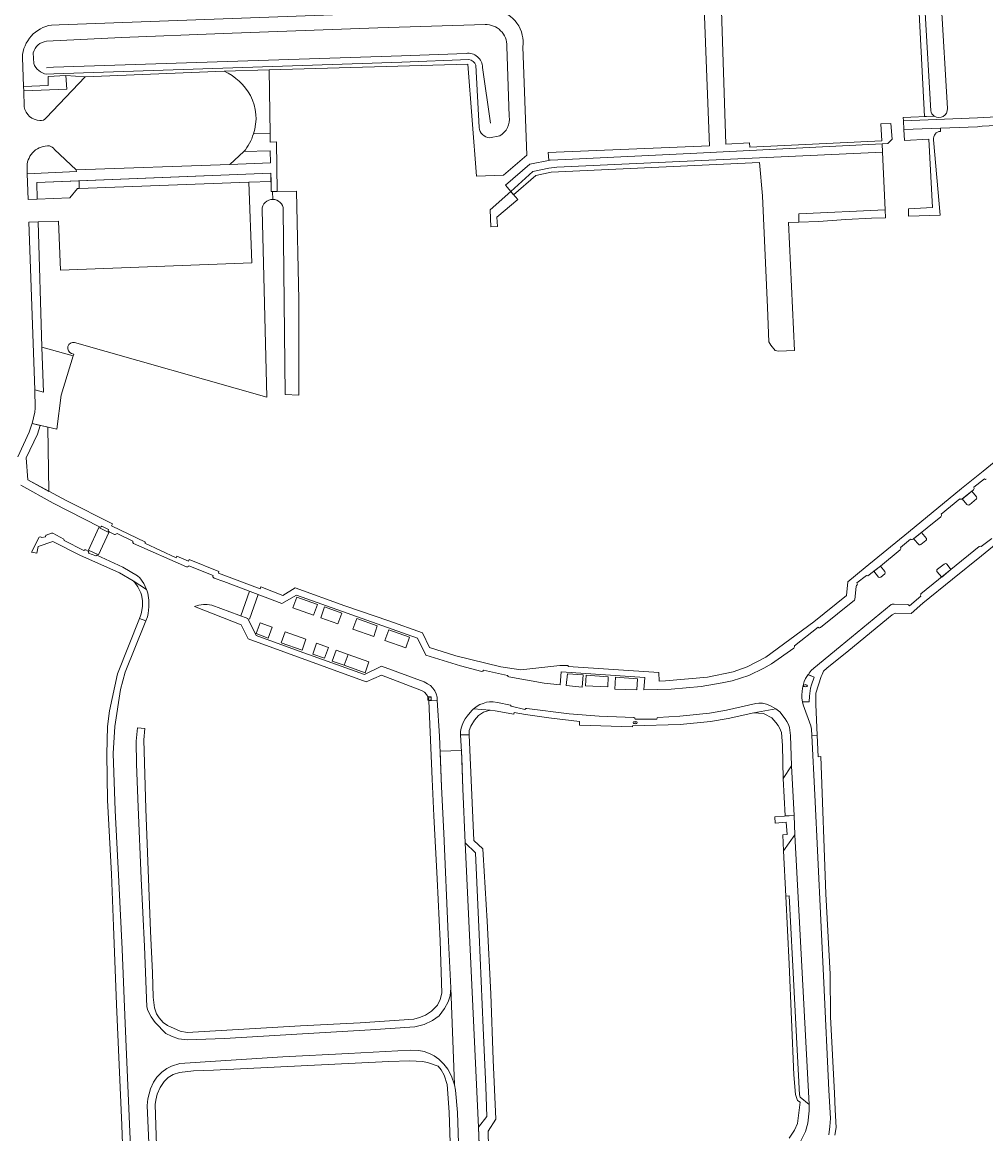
# Model space of a CAD drawing. Header units: metres. Extents: x 209813 to 223847, y 571801 to 587119.
# Tile 603 of 656: x 218501 to 218727, y 581759 to 582020. Entities that reach past the tile are written whole.
import ezdxf
from ezdxf.enums import TextEntityAlignment as Align

# ---------------------------------------------------------------- set-up
doc = ezdxf.new("R2010")
doc.units = ezdxf.units.M
for name, color, linetype, lineweight in [('B-RO-GK-BESCHOEIING-G', 8, 'GK-BESCHOEIING', 0), ('B-RO-GR-BEPLANTING_CULTUUR_HEESTERS-GV', 8, 'Continuous', 0), ('B-RO-GR-BEPLANTING_CULTUUR_ROOS-GV', 8, 'Continuous', 0), ('B-RO-GR-BEPLANTING_CULTUUR_VASTE PLANTENVAK-GV', 8, 'Continuous', 0), ('B-RO-GR-GROENVOORZIENING-GV', 8, 'Continuous', 0), ('B-RO-KL-DATA_CAI-S', 8, 'Continuous', 0), ('B-RO-KL-WATER_BRANDLEIDING_PUT-S', 8, 'Continuous', 0), ('B-RO-KL-WATER_PUT-S', 8, 'Continuous', 0), ('B-RO-OG-TERREIN_CULTUURSCHEIDING-GV', 8, 'Continuous', 0), ('B-RO-OG-WEG-GV', 8, 'Continuous', 0), ('B-RO-VH-VERHARDING_HALFVERHARDING-GV', 8, 'Continuous', 0), ('B-RO-VH-VERHARDING_OPEN-GV', 8, 'Continuous', 0), ('B-RO-VH-VERHARDING_STRAATBAKSTEEN-GV', 8, 'Continuous', 0), ('B-RO-VH-VERHARDING_TEGEL-GV', 8, 'Continuous', 0), ('B-RO-VW-MARKERING-G', 8, 'Continuous', 0)]:
    doc.layers.add(name, color=color, linetype=linetype, lineweight=lineweight)
doc.styles.add('NLCS-ISO', font='txt')
doc.linetypes.add('GK-BESCHOEIING', pattern='A,30,-5,[1,NLCS.shx,S=1,R=0,X=0,Y=0],-5', length=40)

# ---------------------------------------------------------------- blocks, each defined once
blk = doc.blocks.new('SKL-DATA_SIGNAAL_CAIKAST-SO')
at = {"color": 0, "linetype": 'ByBlock', "lineweight": 18}
for points in [[(-2, 2), (2, 2), (2, 1.68), (-2, 1.68)], [(-2, 1.52), (2, 1.52), (2, -2), (-2, -2)]]:
    blk.add_lwpolyline(points, close=True, dxfattribs=at)
at = {"color": 0, "linetype": 'ByBlock', "lineweight": 18, "style": 'NLCS-ISO'}
blk.add_text('cai', height=1.5, dxfattribs=at).set_placement((0, 0), align=Align.MIDDLE_CENTER)
blk = doc.blocks.new('SKL-WATER_WATERLEIDINGPUT-SO')
at = {"color": 0, "linetype": 'ByBlock', "lineweight": 18}
blk.add_ellipse((0, 0), major_axis=(2.5, 0), ratio=0.54, dxfattribs=at)
at = {"color": 0, "linetype": 'ByBlock', "lineweight": 18, "style": 'NLCS-ISO'}
blk.add_text('wl', height=1.5, dxfattribs=at).set_placement((0, 0), align=Align.MIDDLE_CENTER)
blk = doc.blocks.new('SKL-WATER_BRANDKRAAN_BRANDPUT-SO')
at = {"color": 0, "linetype": 'ByBlock', "lineweight": 18}
blk.add_ellipse((0, 0), major_axis=(2.5, 0), ratio=0.54, dxfattribs=at)
at = {"color": 0, "linetype": 'ByBlock', "lineweight": 18, "style": 'NLCS-ISO'}
blk.add_text('bk', height=1.5, dxfattribs=at).set_placement((0.2, 0), align=Align.MIDDLE_CENTER)

msp = doc.modelspace()

# ---------------------------------------------------------------- linework, layer by layer
at = {"layer": 'B-RO-GK-BESCHOEIING-G', "flags": 128}
for points in [[(218605.094, 582013.056), (218589.978, 582012.496), (218508.21, 582009.779), (218506.552, 582009.679)], [(218610.846, 581996.653), (218608.973, 582009.724)]]:
    msp.add_lwpolyline(points, dxfattribs=at)
at = {"layer": 'B-RO-GK-BESCHOEIING-G'}
msp.add_lwpolyline([(218608.973, 582009.724, 0.4547247), (218605.094, 582013.056)], format="xyb", dxfattribs=at)
at = {"layer": 'B-RO-GR-BEPLANTING_CULTUUR_HEESTERS-GV', "flags": 128}
for points in [[(218555.171, 581994.154), (218559.066, 581994.217), (218558.844, 582009.146), (218548.325, 582008.885)], [(218502.003, 581986.56), (218502.042, 581984.774), (218513.594, 581985.283), (218513.557, 581985.703), (218508.425, 581990.502)]]:
    msp.add_lwpolyline(points, dxfattribs=at)
at = {"layer": 'B-RO-GR-BEPLANTING_CULTUUR_HEESTERS-GV'}
for points in [[(218548.325, 582008.885, -0.1573837), (218554.467, 582003.126)], [(218554.467, 582003.126, -0.2072947), (218555.171, 581994.154)], [(218507.285, 581991.318, 0.4204803), (218502.004, 581986.562)], [(218508.425, 581990.502, 0.2019943), (218507.285, 581991.318)]]:
    msp.add_lwpolyline(points, format="xyb", dxfattribs=at)
at = {"layer": 'B-RO-GR-BEPLANTING_CULTUUR_HEESTERS-GV', "flags": 128}
for points in [[(218552.91, 581989.97), (218549.623, 581986.979), (218559.197, 581987.357), (218559.125, 581990.138)], [(218514.22, 581983.15), (218504.303, 581982.759), (218504.425, 581978.842), (218512.091, 581979.132), (218513.873, 581981.311), (218514.289, 581981.327)], [(218506.9, 581925.277), (218503.282, 581926.122), (218505.1, 581925.649), (218504.453, 581923.634), (218501.825, 581918.05), (218502.206, 581912.895), (218507.135, 581910.204)]]:
    msp.add_lwpolyline(points, close=True, dxfattribs=at)
at = {"layer": 'B-RO-GR-BEPLANTING_CULTUUR_ROOS-GV', "flags": 128}
for points in [[(218506.531, 581997.879), (218515.656, 582007.572), (218511.115, 582007.839), (218511.318, 582004.608), (218501.217, 582004.277)], [(218501.217, 582004.277), (218501.363, 582000.506)]]:
    msp.add_lwpolyline(points, dxfattribs=at)
at = {"layer": 'B-RO-GR-BEPLANTING_CULTUUR_ROOS-GV'}
for points in [[(218501.363, 582000.506, 0.3605657), (218505.018, 581997.311)], [(218505.018, 581997.311, 0.2547073), (218506.531, 581997.879)]]:
    msp.add_lwpolyline(points, format="xyb", dxfattribs=at)
at = {"layer": 'B-RO-GR-BEPLANTING_CULTUUR_VASTE PLANTENVAK-GV', "flags": 128}
for points in [[(218723.898, 581910.255), (218721.641, 581908.424), (218722.723, 581907.113), (218723.017, 581906.988), (218723.202, 581907), (218723.371, 581907.074), (218724.974, 581908.432), (218725.042, 581908.611), (218725.005, 581908.942)], [(218712.086, 581900.546), (218710.21, 581899.015), (218711.481, 581897.612), (218711.782, 581897.611), (218711.935, 581897.692), (218713.098, 581898.68), (218713.2, 581898.827), (218713.24, 581899.133)], [(218702.394, 581892.663), (218700.885, 581891.463), (218701.974, 581890.085), (218702.252, 581889.978), (218702.502, 581890.033), (218703.435, 581890.851), (218703.498, 581891.104), (218703.43, 581891.356)], [(218716.803, 581890.028), (218718.972, 581891.841), (218718.085, 581893.031), (218717.95, 581893.172), (218717.686, 581893.261), (218717.539, 581893.217), (218717.368, 581893.137), (218715.819, 581891.903), (218715.689, 581891.781), (218715.659, 581891.392)]]:
    msp.add_lwpolyline(points, close=True, dxfattribs=at)
at = {"layer": 'B-RO-GR-GROENVOORZIENING-GV', "flags": 128}
for points in [[(218565.834, 581932.795), (218565.834, 581955.181), (218565.304, 581980.675), (218559.687, 581980.622), (218559.728, 581978.771)], [(218562.184, 581976.358), (218562.616, 581932.927), (218565.834, 581932.795)]]:
    msp.add_lwpolyline(points, dxfattribs=at)
at = {"layer": 'B-RO-GR-GROENVOORZIENING-GV'}
msp.add_lwpolyline([(218559.728, 581978.771, -0.3998661), (218562.184, 581976.358)], format="xyb", dxfattribs=at)
at = {"layer": 'B-RO-GR-GROENVOORZIENING-GV', "flags": 128}
msp.add_lwpolyline([(218615.624, 581980.614), (218610.731, 581976.344), (218610.952, 581972.339), (218612.458, 581972.422), (218612.355, 581974.618), (218617.256, 581978.743)], close=True, dxfattribs=at)
at = {"layer": 'B-RO-OG-TERREIN_CULTUURSCHEIDING-GV', "flags": 128}
for points in [[(218716.694, 582025.169), (218718.149, 582000.13)], [(218609.172, 582023.319), (218584.462, 582022.485), (218509.549, 582019.779), (218507.789, 582019.703)], [(218506.614, 582015.88), (218524.229, 582016.753), (218548.033, 582017.69), (218584.416, 582019.063), (218609.576, 582019.806)], [(218614.677, 582014.727), (218615.265, 581998.247)], [(218503.593, 582010.7), (218503.482, 582013.143)], [(218515.656, 582007.572), (218548.325, 582008.885), (218558.844, 582009.146), (218605.51, 582010.508), (218607.541, 581984.194), (218613.925, 581984.427), (218619.412, 581989.126), (218618.431, 582014.588)], [(218500.916, 582012.072), (218501.177, 582005.31), (218506.966, 582005.489), (218506.964, 582007.599), (218511.115, 582007.839), (218515.656, 582007.572)], [(218605.792, 582011.581), (218590.031, 582010.997), (218508.28, 582008.281), (218506.642, 582008.182)], [(218608.211, 581995.634), (218607.384, 582010.279)], [(218715.046, 581998.333), (218707.754, 581997.994), (218707.796, 581997.244), (218725.241, 581997.951), (218744.716, 581998.892)], [(218613.03, 581993.679), (218610.637, 581993.224)], [(218554.069, 581982.829), (218554.787, 581963.836), (218509.889, 581962.142), (218509.409, 581973.684), (218504.591, 581973.502), (218505.506, 581944.077), (218512.837, 581942.009), (218512.966, 581942.434), (218512.465, 581942.576)], [(218559.687, 581980.622), (218559.373, 581980.619), (218559.312, 581982.965)], [(218559.728, 581978.771), (218559.687, 581980.622)], [(218513.192, 581945.139), (218558.294, 581932.343), (218557.192, 581976.308)]]:
    msp.add_lwpolyline(points, dxfattribs=at)
at = {"layer": 'B-RO-OG-TERREIN_CULTUURSCHEIDING-GV'}
for points in [[(218618.305, 582017.347, 0.4039359), (218609.172, 582023.319)], [(218507.789, 582019.703, 0.3571547), (218500.916, 582012.072)], [(218609.576, 582019.806, -0.4337918), (218614.677, 582014.727)], [(218618.431, 582014.588, 0.0862323), (218618.305, 582017.347)], [(218503.482, 582013.143, -0.3303401), (218506.614, 582015.88)], [(218506.642, 582008.182, -0.2962389), (218503.593, 582010.7)], [(218607.384, 582010.279, 0.292371), (218605.792, 582011.581)], [(218718.149, 582000.13, -0.636452), (218715.046, 581998.333)], [(218615.265, 581998.247, -0.3051586), (218613.03, 581993.679)], [(218610.637, 581993.224, -0.3697258), (218608.211, 581995.634)], [(218557.192, 581976.308, -0.4147032), (218559.728, 581978.771)]]:
    msp.add_lwpolyline(points, format="xyb", dxfattribs=at)
at = {"layer": 'B-RO-OG-TERREIN_CULTUURSCHEIDING-GV', "flags": 128}
for points in [[(218703.536, 581976.335), (218702.889, 581989.843), (218626.412, 581986.331), (218624.543, 581986.097), (218620.771, 581985.296), (218615.624, 581980.614), (218616.282, 581979.86), (218621.48, 581984.396), (218625.07, 581985.117), (218674.013, 581987.408), (218674.707, 581979.616), (218675.411, 581963.897), (218675.913, 581953.383), (218676.203, 581945.307), (218676.663, 581944.547), (218677.711, 581943.256), (218678.447, 581943.157), (218682.205, 581943.316), (218680.863, 581973.331), (218683.262, 581973.438), (218683.228, 581975.342)], [(218514.289, 581981.327), (218554.069, 581982.829), (218559.312, 581982.965), (218559.261, 581984.927), (218514.22, 581983.15)]]:
    msp.add_lwpolyline(points, close=True, dxfattribs=at)
at = {"layer": 'B-RO-OG-TERREIN_CULTUURSCHEIDING-GV'}
msp.add_arc((218512.895, 581943.839), 1.334, 77.14487, 252.10143, dxfattribs=at)
at = {"layer": 'B-RO-OG-WEG-GV', "flags": 128}
for points in [[(218660.257, 582044.658), (218661.485, 582011.416), (218662.268, 581991.363), (218624.381, 581989.784), (218624.525, 581987.941), (218624.85, 581988.008), (218628.434, 581988.132), (218657.752, 581989.559), (218702.796, 581991.795), (218704.16, 581991.851), (218705.14, 581992.908), (218704.873, 581996.61), (218702.48, 581996.502), (218702.759, 581992.544), (218671.75, 581991.005), (218671.704, 581992.031), (218666.073, 581991.757), (218662.331, 582107.395)], [(218716.524, 581994.717), (218716.497, 581995.483), (218707.928, 581995.183)], [(218707.928, 581995.183), (218708.089, 581992.615), (218713.767, 581992.883), (218714.629, 581976.837), (218708.973, 581976.564), (218709.025, 581974.8), (218716.432, 581975.043), (218714.893, 581992.779)]]:
    msp.add_lwpolyline(points, dxfattribs=at)
at = {"layer": 'B-RO-OG-WEG-GV'}
msp.add_lwpolyline([(218714.893, 581992.779, -0.4439279), (218716.524, 581994.717)], format="xyb", dxfattribs=at)
at = {"layer": 'B-RO-VH-VERHARDING_HALFVERHARDING-GV', "flags": 128}
for points in [[(218714.233, 581999.592), (218712.9, 582022.55), (218711.483, 582022.468), (218712.782, 581998.26)], [(218712.782, 581998.26), (218715.046, 581998.333)]]:
    msp.add_lwpolyline(points, dxfattribs=at)
at = {"layer": 'B-RO-VH-VERHARDING_HALFVERHARDING-GV'}
msp.add_lwpolyline([(218715.046, 581998.333, -0.1964043), (218714.233, 581999.592)], format="xyb", dxfattribs=at)
at = {"layer": 'B-RO-VH-VERHARDING_OPEN-GV', "flags": 128}
msp.add_lwpolyline([(218505.506, 581944.077), (218505.863, 581933.511), (218503.846, 581934.051), (218503.905, 581929.707), (218503.839, 581928.802), (218503.188, 581926.144), (218509.001, 581924.786), (218510.056, 581932.826), (218512.837, 581942.009)], close=True, dxfattribs=at)
at = {"layer": 'B-RO-VH-VERHARDING_STRAATBAKSTEEN-GV', "flags": 128}
for points in [[(218685.419, 581867.191), (218684.816, 581866.24), (218684.516, 581865.547), (218684.091, 581864.011), (218683.926, 581862.416), (218683.977, 581861.631), (218684.119, 581860.746), (218685.662, 581860.813), (218685.748, 581862.116), (218686.01, 581864.011), (218686.218, 581864.79), (218686.845, 581866.603)], [(218680.078, 581833.973), (218682.123, 581834.11), (218681.508, 581845.761), (218679.586, 581842.756)], [(218682.349, 581829.546), (218679.664, 581825.794), (218680.186, 581815.152), (218680.963, 581815.195), (218681.795, 581800.17), (218683.391, 581768.482), (218683.572, 581767.928), (218685.713, 581766.246)], [(218604.864, 581827.635), (218608.025, 581760.872), (218610.02, 581763.42), (218609.762, 581770.404), (218609.143, 581784.22), (218608.209, 581806.161), (218607.338, 581825.309)]]:
    msp.add_lwpolyline(points, close=True, dxfattribs=at)
for points in [[(218604.864, 581827.635), (218604.325, 581840.352), (218604.026, 581849.374), (218599.028, 581849.2), (218599.317, 581840.803), (218599.852, 581829.951), (218600.895, 581806.105), (218601.509, 581793.61), (218602.37, 581770.856), (218602.603, 581769.561), (218603.058, 581764.382), (218603.466, 581752.369)], [(218608.229, 581754.903), (218608.025, 581760.872)]]:
    msp.add_lwpolyline(points, dxfattribs=at)
at = {"layer": 'B-RO-VH-VERHARDING_TEGEL-GV', "flags": 128}
for points in [[(218501.177, 582005.31), (218501.217, 582004.277), (218511.318, 582004.608), (218511.115, 582007.839), (218506.964, 582007.599), (218506.966, 582005.489)], [(218702.889, 581989.843), (218702.796, 581991.795), (218657.752, 581989.559), (218628.434, 581988.132), (218624.85, 581988.008), (218620.118, 581987.026), (218614.359, 581982.09), (218615.624, 581980.614), (218620.771, 581985.296), (218624.543, 581986.097), (218626.412, 581986.331)], [(218703.536, 581976.335), (218683.228, 581975.342), (218683.262, 581973.438), (218687.883, 581973.609), (218694.281, 581974.018), (218700.349, 581974.323), (218703.627, 581974.443)], [(218503.846, 581934.051), (218505.863, 581933.511), (218505.506, 581944.077), (218504.591, 581973.502), (218502.443, 581973.421)], [(218528.456, 581880.364), (218529.92, 581879.834), (218530.259, 581880.769), (218530.441, 581881.505), (218530.647, 581883.098), (218530.645, 581884.683), (218530.41, 581886.294), (218530.128, 581887.016), (218530.051, 581887.17), (218526.947, 581889.164), (218527.289, 581888.839), (218528.048, 581887.778), (218528.704, 581886.383), (218528.889, 581885.909), (218529.09, 581884.543), (218529.091, 581883.208), (218528.908, 581881.793), (218528.767, 581881.222)], [(218570.215, 581883.648), (218565.383, 581885.371), (218564.465, 581882.866), (218569.302, 581881.14)], [(218571.896, 581883.049), (218571.016, 581880.529), (218574.995, 581879.109), (218575.903, 581881.62)], [(218556.718, 581879.318), (218555.818, 581876.79), (218558.647, 581875.763), (218559.557, 581878.304)], [(218584.222, 581878.655), (218579.439, 581880.36), (218578.541, 581877.845), (218583.418, 581876.105)], [(218566.599, 581872.881), (218567.506, 581875.463), (218562.613, 581877.212), (218561.725, 581874.646)], [(218590.939, 581873.422), (218591.82, 581875.946), (218587.003, 581877.663), (218586.047, 581875.167)], [(218569.108, 581871.988), (218571.896, 581870.995), (218572.82, 581873.572), (218569.996, 581874.576)], [(218573.68, 581870.359), (218576.514, 581869.35), (218577.454, 581871.923), (218574.608, 581872.935)], [(218632.584, 581867.08), (218628.913, 581867.33), (218628.627, 581864.589), (218632.392, 581864.196)], [(218638.505, 581866.675), (218633.303, 581867.03), (218633.153, 581864.565), (218638.418, 581864.3)], [(218645.2, 581863.596), (218645.369, 581866.206), (218640.199, 581866.559), (218640.064, 581863.719)], [(218527.939, 581854.66), (218527.634, 581851.538), (218527.682, 581846.154), (218528.082, 581836.046), (218528.84, 581819.259), (218529.596, 581803.362), (218530.115, 581789.191), (218530.372, 581788.303), (218531.141, 581786.833), (218532.087, 581785.465), (218534.612, 581782.886), (218535.935, 581782.257), (218537.613, 581781.679), (218539.596, 581781.383), (218548.381, 581781.725), (218566.712, 581782.845), (218582.657, 581783.776), (218593.04, 581784.481), (218595.273, 581785.024), (218597.225, 581785.947), (218598.769, 581787.071), (218600.057, 581788.803), (218600.888, 581790.357), (218601.365, 581791.756), (218601.509, 581793.61), (218600.895, 581806.105), (218599.852, 581829.951), (218599.317, 581840.803), (218598.839, 581852.726), (218598.359, 581861.131), (218596.364, 581861.034), (218597.167, 581842.649), (218597.573, 581834.03), (218598.324, 581819.2), (218598.997, 581804.674), (218599.406, 581792.357), (218599.006, 581790.882), (218598.402, 581789.558), (218596.961, 581788.13), (218595.568, 581787.235), (218594.2, 581786.619), (218592.829, 581786.283), (218580.263, 581785.417), (218566.247, 581784.672), (218554.264, 581783.986), (218539.588, 581783.11), (218537.962, 581783.408), (218535.01, 581784.742), (218533.991, 581785.448), (218533.021, 581786.536), (218532.382, 581787.549), (218531.945, 581788.92), (218531.654, 581791.407), (218531.452, 581797.173), (218531.002, 581806.924), (218529.938, 581835.647), (218529.435, 581851.876), (218529.678, 581854.478)], [(218603.962, 581854.615), (218603.829, 581853.833), (218603.823, 581853.035), (218605.846, 581853.034), (218605.836, 581854.014), (218606.243, 581855.082), (218607.127, 581856.51), (218608.041, 581857.533), (218609.202, 581858.355), (218610.76, 581858.796), (218606.889, 581859.099), (218606.498, 581858.734), (218605.343, 581857.407), (218604.893, 581856.78), (218604.5, 581856.088), (218604.175, 581855.317)], [(218679.586, 581842.756), (218681.508, 581845.761), (218681.323, 581852.882), (218681.048, 581854.765), (218680.831, 581855.462), (218680.472, 581856.178), (218680.044, 581856.811), (218678.778, 581858.396), (218677.833, 581859.157), (218672.717, 581858.175), (218674.866, 581858.028), (218675.08, 581857.992), (218676.893, 581857.001), (218677.883, 581855.929), (218678.429, 581855.221), (218678.732, 581854.708), (218679.183, 581853.581), (218679.432, 581850.496)], [(218679.664, 581825.794), (218682.349, 581829.546), (218682.123, 581834.11), (218677.59, 581833.806), (218677.691, 581832.309), (218680.294, 581832.484), (218680.485, 581829.641), (218679.478, 581829.573)]]:
    msp.add_lwpolyline(points, close=True, dxfattribs=at)
for points in [[(218744.716, 581998.892), (218725.241, 581997.951), (218707.796, 581997.244), (218707.928, 581995.183), (218725.244, 581995.79), (218726.311, 581995.947), (218732.81, 581996.304)], [(218552.91, 581989.97), (218559.125, 581990.138), (218559.197, 581987.357), (218549.623, 581986.979), (218513.557, 581985.703), (218513.594, 581985.283), (218502.042, 581984.774), (218502.253, 581978.76), (218504.425, 581978.842), (218504.303, 581982.759), (218559.261, 581984.927), (218559.373, 581980.619), (218560.727, 581980.632), (218560.558, 581992.279), (218559.095, 581992.221), (218559.066, 581994.217)], [(218559.066, 581994.217), (218555.171, 581994.154)], [(218734.778, 581921.685), (218726.534, 581914.93), (218721.444, 581910.84), (218709, 581900.597), (218698.841, 581892.357), (218694.799, 581888.992), (218694.436, 581885.744), (218686.762, 581879.562), (218675.513, 581871.28), (218671.085, 581868.959), (218667.859, 581867.812), (218661.815, 581866.586), (218651.904, 581865.716), (218650.461, 581865.644), (218650.395, 581867.689), (218629.114, 581869.089), (218629.115, 581869.327), (218627.154, 581869.322), (218617.971, 581868.257), (218613.265, 581869.002), (218602.742, 581871.585), (218596.536, 581873.554), (218594.867, 581876.988), (218586.94, 581879.828), (218576.662, 581883.331), (218564.986, 581887.554), (218562.051, 581885.726), (218556.886, 581887.746), (218556.734, 581887.351), (218546.947, 581891.028), (218547.08, 581891.385), (218540.068, 581894.21), (218539.894, 581893.791), (218537.216, 581894.962), (218537.037, 581894.583), (218529.7, 581898.031), (218529.8, 581898.246), (218521.88, 581902.091), (218522.105, 581902.589), (218511.178, 581908.019), (218502.206, 581912.895), (218501.825, 581918.05), (218504.453, 581923.634), (218505.1, 581925.649), (218503.188, 581926.144), (218503.14, 581925.952), (218502.509, 581924.069), (218499.84, 581918.336)], [(218521.297, 581900.711), (218522.54, 581900.101), (218522.713, 581900.097), (218522.881, 581900.137), (218523.034, 581900.22), (218523.16, 581900.338), (218526.884, 581898.521), (218526.824, 581898.211), (218526.972, 581897.972), (218539.443, 581892.495), (218539.631, 581892.457), (218539.782, 581892.485), (218539.944, 581892.588), (218540.033, 581892.714), (218545.684, 581890.453), (218545.641, 581890.273), (218545.677, 581890.092), (218545.784, 581889.942), (218545.944, 581889.85), (218548.192, 581889.042), (218561.872, 581883.848), (218565.256, 581885.841), (218593.703, 581875.699), (218595.673, 581871.733), (218603.801, 581869.209), (218608.772, 581867.889), (218609.05, 581867.985), (218609.177, 581868.25), (218614.863, 581866.971), (218614.988, 581866.73), (218615.137, 581866.645), (218623.478, 581865.181), (218627.173, 581864.74), (218627.466, 581867.83), (218647.057, 581866.492), (218646.84, 581863.575), (218653.268, 581863.742), (218660.284, 581864.369), (218665.238, 581865.208), (218667.634, 581865.68), (218671.485, 581866.948), (218675.05, 581868.705), (218676.872, 581869.681), (218682.061, 581873.38), (218682.254, 581873.67), (218682.226, 581873.9), (218687.761, 581878.305), (218687.967, 581878.161), (218688.21, 581878.146), (218688.347, 581878.228), (218696.305, 581884.646), (218696.374, 581884.81), (218696.698, 581887.882), (218696.807, 581888.129), (218696.928, 581888.251), (218696.996, 581888.416), (218696.99, 581888.595), (218696.896, 581888.744), (218699.143, 581890.44), (218699.422, 581890.383), (218702.394, 581892.663), (218707.061, 581896.481), (218707.151, 581896.609), (218707.192, 581896.76), (218707.179, 581896.915), (218707.113, 581897.057), (218709.513, 581899.001), (218709.691, 581898.913), (218709.889, 581898.891), (218710.21, 581899.015), (218716.579, 581904.253), (218716.685, 581904.38), (218716.742, 581904.536), (218716.744, 581904.702), (218716.689, 581904.859), (218721.055, 581908.476), (218721.18, 581908.381), (218721.33, 581908.336), (218721.597, 581908.388), (218724.279, 581910.55), (218724.397, 581910.855), (218724.32, 581911.172), (218726.834, 581913.127), (218727.087, 581913.025), (218727.244, 581913.04)], [(218500.521, 581911.64), (218508.157, 581907.429), (218519.001, 581901.837), (218519.273, 581901.816), (218519.478, 581901.93), (218519.569, 581902.058), (218521.115, 581901.277), (218521.087, 581900.955), (218521.297, 581900.711)], [(218530.051, 581887.17), (218529.414, 581888.546), (218528.469, 581889.865), (218527.914, 581890.394), (218524.522, 581892.431), (218518.424, 581895.185), (218518.196, 581895.026), (218516.475, 581895.676), (218516.536, 581895.936), (218516.372, 581896.18), (218515.827, 581896.473), (218515.542, 581896.464), (218515.314, 581896.292), (218510.697, 581898.701), (218510.661, 581898.977), (218508.032, 581900.397), (218507.748, 581900.387), (218506.498, 581899.944), (218506.407, 581899.819), (218506.364, 581899.67), (218506.376, 581899.515), (218505.499, 581899.367), (218505.352, 581899.459), (218505.183, 581899.497), (218504.882, 581899.416), (218503.04, 581895.916), (218504.34, 581895.722), (218504.645, 581897.273), (218508.093, 581898.425), (218514.403, 581895.25), (218523.731, 581891.09), (218526.947, 581889.164)], [(218687.571, 581852.969), (218687.213, 581860.119), (218687.271, 581862.794), (218688.481, 581866.735), (218688.735, 581867.206), (218689.083, 581867.983), (218689.816, 581868.716), (218694.983, 581872.862), (218705.204, 581881.202), (218705.881, 581881.622), (218709.618, 581881.508), (218712.345, 581883.91), (218719.379, 581889.555), (218726.139, 581895.07), (218733.884, 581901.381)], [(218728.564, 581899.147), (218726.042, 581897.262), (218725.815, 581897.308), (218725.588, 581897.259), (218718.972, 581891.841), (218711.919, 581886.113), (218711.867, 581885.941), (218711.861, 581885.762), (218711.941, 581885.584), (218709.225, 581883.356), (218709.041, 581883.57), (218708.786, 581883.667), (218705.609, 581883.701), (218705.358, 581883.728), (218705.183, 581883.724), (218704.956, 581883.623), (218692.923, 581873.8), (218686.779, 581868.687), (218686.178, 581868.167), (218685.667, 581867.547), (218685.521, 581867.122), (218686.845, 581866.603), (218686.218, 581864.79), (218686.01, 581864.011), (218685.748, 581862.116), (218685.662, 581860.813), (218684.119, 581860.746), (218684.268, 581860.1), (218686.065, 581855.165), (218686.203, 581854.335), (218686.273, 581852.868)], [(218598.359, 581861.131), (218598.323, 581861.878), (218598.092, 581862.622), (218597.763, 581863.368), (218597.321, 581864.001), (218596.749, 581864.576), (218596.075, 581865.044), (218595.237, 581865.447), (218585.246, 581869.148), (218581.26, 581867.235), (218565.907, 581872.703), (218555.797, 581876.372), (218553.885, 581880.331), (218545.366, 581883.472), (218544.342, 581883.652), (218543.412, 581883.612), (218542.354, 581883.481), (218541.307, 581883.195), (218552.329, 581878.867), (218553.972, 581875.587), (218581.637, 581865.45), (218585.245, 581867.074), (218594.672, 581863.452), (218595.339, 581863.044), (218595.814, 581862.538), (218596.22, 581861.847), (218596.364, 581861.034)], [(218528.456, 581880.364), (218523.247, 581867.369), (218521.38, 581858.649), (218520.913, 581854.989), (218520.739, 581848.461), (218520.939, 581837.692), (218521.826, 581820.347), (218522.287, 581808.081), (218523.027, 581789.695), (218524.268, 581761.378), (218524.725, 581748.002)], [(218526.571, 581751.558), (218526.179, 581759.837), (218525.078, 581785.258), (218524.342, 581802.679), (218523.536, 581818.601), (218522.726, 581835.286), (218522.262, 581848.644), (218522.615, 581854.996), (218523.924, 581863.664), (218525.074, 581867.707), (218529.778, 581879.419), (218529.92, 581879.834)], [(218576.514, 581869.35), (218581.396, 581867.611), (218582.309, 581870.196), (218577.454, 581871.923)], [(218677.833, 581859.157), (218676.795, 581859.765), (218675.673, 581860.236), (218674.695, 581860.441), (218673.868, 581860.46), (218673.136, 581860.364), (218666.243, 581858.808), (218662.273, 581858.078), (218655.294, 581857.41), (218650.14, 581857.133), (218649.984, 581857.024), (218649.869, 581856.708), (218644.842, 581856.706), (218644.762, 581856.977), (218644.488, 581857.137), (218636.368, 581857.38), (218629.351, 581857.97), (218619.39, 581859.239), (218619.136, 581859.18), (218618.92, 581858.966), (218615.737, 581859.752), (218615.568, 581859.972), (218612.481, 581860.641), (218611.452, 581860.754), (218610.641, 581860.766), (218609.891, 581860.661), (218609.109, 581860.422), (218608.358, 581860.132), (218607.686, 581859.739), (218607.084, 581859.28), (218606.889, 581859.099)], [(218610.76, 581858.796), (218611.937, 581858.704), (218615.887, 581857.954), (218616.354, 581857.875), (218616.421, 581858.27), (218619.068, 581857.791), (218624.521, 581857.02), (218631.776, 581856.177), (218631.73, 581855.78), (218631.716, 581855.313), (218644.217, 581854.933), (218644.224, 581855.124), (218655.414, 581855.444), (218662.544, 581856.127), (218666.648, 581856.881), (218672.717, 581858.175)], [(218603.823, 581853.035), (218604.092, 581847.706), (218604.325, 581840.352), (218604.864, 581827.635), (218607.338, 581825.309), (218608.209, 581806.161), (218609.143, 581784.22), (218609.762, 581770.404), (218610.02, 581763.42), (218608.025, 581760.872), (218608.453, 581750.282)], [(218610.425, 581752.297), (218610.265, 581759.941), (218612.08, 581762.769), (218611.486, 581776.711), (218610.886, 581792.177), (218610.1, 581809.268), (218609.086, 581824.897), (218609.065, 581826.243), (218606.97, 581828.254), (218605.846, 581853.034)], [(218691.738, 581759.019), (218691.984, 581760.824), (218691.814, 581764.938), (218691.644, 581768.875), (218690.728, 581786.803), (218690.583, 581796.836), (218689.561, 581815.704), (218688.448, 581847.905), (218687.828, 581847.84), (218687.571, 581852.969), (218686.273, 581852.868), (218686.997, 581838.959), (218689.145, 581794.822), (218690.322, 581769.605), (218690.681, 581762.926), (218690.561, 581761.021), (218690.266, 581759.139)], [(218683.745, 581757.665), (218684.801, 581759.853), (218685.37, 581761.858), (218685.675, 581764.739), (218685.713, 581766.246), (218683.572, 581767.928), (218683.391, 581768.482), (218681.795, 581800.17), (218680.963, 581815.195), (218680.186, 581815.152), (218680.969, 581799.202), (218682.114, 581773.159), (218682.481, 581768.547), (218682.956, 581767.192), (218683.542, 581766.765), (218682.939, 581761.75), (218682.261, 581760.198), (218680.999, 581758.288)], [(218603.466, 581752.369), (218603.058, 581764.382), (218602.603, 581769.561), (218602.37, 581770.856), (218601.675, 581772.885), (218600.855, 581774.506), (218599.885, 581775.721), (218598.687, 581776.834), (218597.591, 581777.616), (218596.7, 581778.121), (218595.301, 581778.674), (218593.979, 581778.922), (218591.998, 581778.965), (218577.526, 581778.217), (218562.064, 581777.389), (218546.296, 581776.433), (218537.893, 581775.864), (218535.915, 581775.245), (218534.826, 581774.708), (218533.661, 581773.839), (218532.524, 581772.666), (218531.716, 581771.443), (218531.037, 581769.865), (218530.362, 581767.576), (218530.216, 581766.027), (218530.836, 581751.932)], [(218532.564, 581751.762), (218532.12, 581766.187), (218532.267, 581767.255), (218532.566, 581768.627), (218533.295, 581770.205), (218534.204, 581771.606), (218535.114, 581772.575), (218536.355, 581773.291), (218537.826, 581773.704), (218541.076, 581774.099), (218545.824, 581774.298), (218586.956, 581776.352), (218591.907, 581776.449), (218594.88, 581776.285), (218596.049, 581776.061), (218598.592, 581775.208), (218599.256, 581774.399), (218599.973, 581773.081), (218600.693, 581770.95), (218601.103, 581764.449), (218601.647, 581750.1)]]:
    msp.add_lwpolyline(points, dxfattribs=at)
at = {"layer": 'B-RO-VH-VERHARDING_TEGEL-GV'}
msp.add_lwpolyline([(218555.171, 581994.154, -0.1078199), (218552.91, 581989.97)], format="xyb", dxfattribs=at)
at = {"layer": 'B-RO-VW-MARKERING-G', "flags": 128}
msp.add_lwpolyline([(218516.42, 581896.43), (218518.9, 581901.71), (218521.239, 581900.574), (218518.773, 581895.325)], close=True, dxfattribs=at)
for points in [[(218554.256, 581886.74), (218552.2, 581880.953)], [(218554.251, 581880.201), (218556.31, 581885.96)]]:
    msp.add_lwpolyline(points, dxfattribs=at)

# ---------------------------------------------------------------- block references
at = {"layer": 'B-RO-KL-DATA_CAI-S', "xscale": 0.2, "yscale": 0.2, "zscale": 0.2}
msp.add_blockref('SKL-DATA_SIGNAAL_CAIKAST-SO', (218596.502, 581861.558), dxfattribs=at)
at = {"layer": 'B-RO-KL-WATER_BRANDLEIDING_PUT-S', "xscale": 0.2, "yscale": 0.2, "zscale": 0.2}
msp.add_blockref('SKL-WATER_BRANDKRAAN_BRANDPUT-SO', (218644.819, 581855.899), dxfattribs=at)
at = {"layer": 'B-RO-KL-WATER_PUT-S', "xscale": 0.2, "yscale": 0.2, "zscale": 0.2}
msp.add_blockref('SKL-WATER_WATERLEIDINGPUT-SO', (218684.795, 581864.54), dxfattribs=at)

doc.saveas('drawing.dxf')
